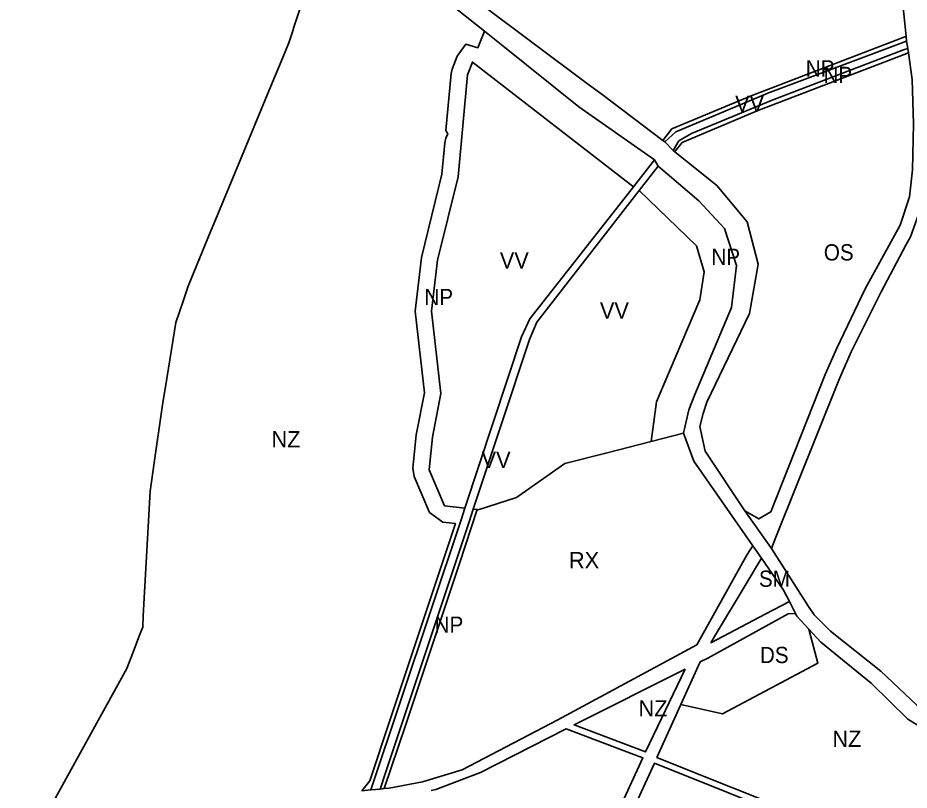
# Model space of a CAD drawing. Extents: x -650451 to -642268, y -1075216 to -1066610.
# Drawn here: x -648857 to -648035, y -1073654 to -1072942 of the extents above; entities that cross this region are included whole.
import ezdxf

# ---------------------------------------------------------------- set-up
doc = ezdxf.new("R2010")
doc.units = 0
doc.header["$LTSCALE"] = 6
doc.layers.add('1', color=7, linetype='Continuous', lineweight=35)
doc.layers.add('2', color=7, linetype='Continuous')
doc.layers.add('3', color=7, linetype='Continuous')

msp = doc.modelspace()

# ---------------------------------------------------------------- linework, layer by layer
at = {"layer": '1'}
for p, q in [((-648037.17, -1072963.24), (-648037.595, -1072959.123)), ((-648261.902, -1073054.939), (-648260.27, -1073056.17)), ((-648252.64, -1073064.13), (-648260.27, -1073056.17)), ((-648252.64, -1073064.13), (-648251.027, -1073065.418)), ((-648289.148, -1073097.66), (-648269.78, -1073072.93)), ((-648266.38, -1073078.59), (-648283.884, -1073101.15)), ((-648266.38, -1073078.59), (-648269.78, -1073072.93)), ((-648272.642, -1073332.558), (-648243.08, -1073325.04)), ((-648433.206, -1073395.51), (-648436.857, -1073395.099)), ((-648179.07, -1073428.81), (-648171.18, -1073440.16)), ((-648139.56, -1073491.4), (-648145.31, -1073480.31)), ((-648539.599, -1073654.802), (-648531.31, -1073654.08))]:
    msp.add_line(p, q, dxfattribs=at)
for points in [[(-648037.595, -1072959.123), (-648046.57, -1072872.11), (-648048.01, -1072843.84), (-648044.41, -1072822.34), (-648044.27, -1072813.95), (-648016.4, -1072684.05), (-647979.97, -1072514.24), (-647970.27, -1072456.73), (-647963.82, -1072415.24), (-647962.65, -1072407.69), (-647960.65, -1072391.83), (-647949.31, -1072302.09), (-647948.62, -1072296.66), (-647946.88, -1072257.82)], [(-648426.547, -1072954.108), (-648490, -1072903.24), (-648525.61, -1072874.69), (-648542.73, -1072860.97), (-648554.05, -1072855.89), (-648565.42, -1072858.46), (-648575.61, -1072869.76)], [(-648595.82, -1072931.13), (-648602.18, -1072950.48), (-648603.22, -1072953.65), (-648606.88, -1072964.78), (-648612.5, -1072978.53), (-648626.69, -1073012.3), (-648646.28, -1073059.73), (-648677.63, -1073135.65), (-648678.67, -1073138.16), (-648699.77, -1073189.28), (-648704.4, -1073203.19), (-648710.96, -1073222.92), (-648720.77, -1073282.24), (-648722.62, -1073292.94), (-648723.75, -1073300.85), (-648730.82, -1073350.09), (-648734.9, -1073378.47), (-648736.96, -1073416.91), (-648741.07, -1073493.47), (-648741.63, -1073503.8), (-648744.48, -1073511.35), (-648749.44, -1073524.51), (-648756.32, -1073542.14), (-648856.8, -1073724.29)], [(-648429.37, -1072929.47), (-648332.62, -1073001.62), (-648318, -1073012.64), (-648261.902, -1073054.939)], [(-648426.547, -1072954.108), (-648432.527, -1072969.463), (-648443.591, -1072965.983), (-648451.657, -1072977.25), (-648456.2, -1072989.149), (-648457.123, -1072993.118), (-648461.979, -1073045.585), (-648460.355, -1073048.753), (-648461.973, -1073052.688), (-648463.036, -1073057.011), (-648465.708, -1073085.876), (-648484.661, -1073162.812), (-648490.539, -1073212.35), (-648481.853, -1073287.675), (-648489.355, -1073326.567), (-648492.485, -1073357.358), (-648491.34, -1073364.805), (-648477.028, -1073398.055), (-648464.929, -1073407.031), (-648453.228, -1073408.349), (-648463.838, -1073440.559), (-648513.627, -1073589.927), (-648532.252, -1073645.567), (-648539.599, -1073654.802)], [(-648269.78, -1073072.93), (-648339.58, -1073023.82), (-648411.09, -1072966.5), (-648426.547, -1072954.108)], [(-648261.902, -1073054.939), (-648253.635, -1073044.348), (-648180.651, -1073013.629), (-648038.877, -1072959.418), (-648037.595, -1072959.123)], [(-648260.27, -1073056.17), (-648250.04, -1073047.08), (-648178.89, -1073017.03), (-648165.13, -1073011.22), (-648037.17, -1072963.24)], [(-648035.592, -1072974.222), (-648036.2, -1072969.98), (-648037.17, -1072963.24)], [(-648036.2, -1072969.98), (-648040.06, -1072971.47), (-648161.07, -1073017.9), (-648235.47, -1073048.4), (-648247.16, -1073055.34), (-648252.64, -1073064.13)], [(-648022.279, -1072971.102), (-648019.38, -1072999.62), (-648018.59, -1073040.65), (-648019.04, -1073082.7), (-648023.38, -1073115.63), (-648033.71, -1073143.76), (-648037.85, -1073151.56), (-648060.75, -1073194.72), (-648088.41, -1073249.9), (-648099.68, -1073275.95), (-648157.74, -1073420.89), (-648161.7, -1073431.46)], [(-648251.027, -1073065.418), (-648250.491, -1073064.698), (-648244.214, -1073056.657), (-648175.061, -1073027.551), (-648035.592, -1072974.222)], [(-648186.47, -1073396.47), (-648173.38, -1073404.03), (-648162.55, -1073397.4), (-648112.36, -1073270.87), (-648101.67, -1073246.63), (-648075.34, -1073191.93), (-648043.29, -1073132.97), (-648034.43, -1073107.07), (-648031.8, -1073082.07), (-648030.86, -1073039.71), (-648032.09, -1072998.65), (-648035.592, -1072974.222)], [(-648289.148, -1073097.66), (-648437.643, -1072982.601), (-648442.187, -1072994.5), (-648450.875, -1073088.375), (-648469.875, -1073165.5), (-648475.437, -1073212.375), (-648466.687, -1073288.25), (-648474.5, -1073328.75), (-648477.562, -1073358.875), (-648463.25, -1073392.125), (-648444.523, -1073394.235)], [(-648251.027, -1073065.418), (-648212.22, -1073096.39), (-648184.37, -1073129.89), (-648174.03, -1073168.94), (-648182.12, -1073214.56), (-648221.39, -1073296.24), (-648224.86, -1073306.66), (-648227.75, -1073318.75), (-648223.03, -1073341.59), (-648186.47, -1073396.47)], [(-648243.08, -1073325.04), (-648237.98, -1073303.4), (-648232.64, -1073289.31), (-648198.7, -1073209.08), (-648194.2, -1073170.13), (-648205.04, -1073136.07), (-648228.91, -1073110.54), (-648266.38, -1073078.59)], [(-648289.148, -1073097.66), (-648384.6, -1073219.54), (-648392.43, -1073235.98), (-648444.523, -1073394.235)], [(-648283.884, -1073101.15), (-648378.17, -1073222.67), (-648385.09, -1073238.58), (-648436.857, -1073395.099)], [(-648283.884, -1073101.15), (-648231, -1073152), (-648224, -1073176), (-648228, -1073202), (-648261, -1073280), (-648268, -1073296), (-648272.642, -1073332.558)], [(-648179.07, -1073428.81), (-648233.36, -1073350.68), (-648243.08, -1073325.04)], [(-648433.206, -1073395.51), (-648432.187, -1073395.625), (-648397.062, -1073384.375), (-648352.312, -1073353), (-648314.687, -1073343.25), (-648272.642, -1073332.558)], [(-648531.31, -1073654.08), (-648448.05, -1073404.95), (-648444.523, -1073394.235)], [(-648436.857, -1073395.099), (-648440.74, -1073406.84), (-648517.47, -1073637.26), (-648522.79, -1073653.23)], [(-648518.867, -1073652.836), (-648499.399, -1073594.679), (-648449.599, -1073445.278), (-648433.206, -1073395.51)], [(-648186.47, -1073396.47), (-648179.03, -1073406.98), (-648163.93, -1073428.3), (-648161.7, -1073431.46)], [(-648179.07, -1073428.81), (-648182.81, -1073434.38), (-648185.34, -1073438.91), (-648230.81, -1073520.18), (-648358.69, -1073589.35), (-648447.06, -1073635.39), (-648483.58, -1073646.7), (-648514.23, -1073652.37), (-648518.867, -1073652.836)], [(-648161.7, -1073431.46), (-648127.64, -1073484.76), (-648122.58, -1073492.69), (-648107.53, -1073507.68), (-648060.92, -1073544.52), (-648027.7, -1073575.75), (-648012.55, -1073588.03), (-647987.9, -1073597.16), (-647967.15, -1073602.95), (-647896.59, -1073598.78)], [(-648171.18, -1073440.16), (-648186.19, -1073465.35), (-648214.31, -1073512.51), (-648217.71, -1073518.22), (-648211.86, -1073515.16), (-648167.68, -1073492.02), (-648145.31, -1073480.31)], [(-648145.31, -1073480.31), (-648150.85, -1073469.67), (-648171.18, -1073440.16)], [(-648139.56, -1073491.4), (-648146.4, -1073491.55), (-648220.42, -1073532.43), (-648227.63, -1073535.89), (-648245.341, -1073575.152)], [(-648127.31, -1073505.75), (-648138.41, -1073493.62), (-648139.56, -1073491.4)], [(-648245.341, -1073575.152), (-648207, -1073584), (-648119, -1073537), (-648127.31, -1073505.75)], [(-648127.31, -1073505.75), (-648116.21, -1073517.88), (-648069.83, -1073555.73), (-648036.13, -1073588.94), (-648009.51, -1073605.08), (-647995.52, -1073610.74)], [(-647995.52, -1073610.74), (-648019.06, -1073678.66), (-648028.46, -1073675.12), (-648050.36, -1073676.05), (-648052.79, -1073678.24), (-648075.28, -1073698.47), (-648105.45, -1073687.74), (-648134.54, -1073677.38), (-648260.65, -1073626.84), (-648267.43, -1073624.12), (-648245.341, -1073575.152)], [(-648451.05, -1073925.87), (-648431.83, -1073894.14), (-648420.84, -1073878.8), (-648365.76, -1073809.23), (-648357.64, -1073795.36), (-648347.94, -1073770.87), (-648313.62, -1073696.79), (-648280.37, -1073624.46), (-648288.67, -1073621.32), (-648351.02, -1073597.76), (-648430.17, -1073638.14), (-648471.47, -1073653.64), (-648475.51, -1073654.52)], [(-648107.38, -1073692.13), (-648136.3, -1073683), (-648269.77, -1073629.31), (-648271.26, -1073632.62), (-648302.52, -1073701.11), (-648331.05, -1073764.33), (-648331.74, -1073765.85)], [(-648531.31, -1073654.08), (-648522.79, -1073653.23), (-648518.867, -1073652.836)]]:
    msp.add_lwpolyline(points, dxfattribs=at)
msp.add_lwpolyline([(-648241.57, -1073542.55), (-648277.88, -1073619.04), (-648343.79, -1073594.11)], close=True, dxfattribs=at)

# ---------------------------------------------------------------- texts
at = {"layer": '2'}
for s, p in [('VV', (-648195.418, -1073028.459)), ('NZ', (-648622.885, -1073338.002)), ('VV', (-648429.145, -1073357.05)), ('NZ', (-648284.475, -1073586.267)), ('NZ', (-648105.665, -1073614.344))]:
    msp.add_text(s, height=15, dxfattribs=at).set_placement(p)
at = {"layer": '2', "width": 0.95}
msp.add_text('SM', height=15, dxfattribs=at).set_placement((-648173.41, -1073466.71))
at = {"layer": '3', "width": 0.95}
for s, p in [('NP', (-648130.191, -1072995.953)), ('NP', (-648113.881, -1073001.976)), ('OS', (-648113.564, -1073165.645)), ('NP', (-648217.256, -1073169.757)), ('NP', (-648481.925, -1073206.825)), ('NP', (-648472.495, -1073509.096)), ('DS', (-648172.502, -1073537.072))]:
    msp.add_text(s, height=15, dxfattribs=at).set_placement(p)
at = {"layer": '3'}
for s, p in [('VV', (-648412.337, -1073173.061)), ('VV', (-648320.036, -1073219.396)), ('RX', (-648348.58, -1073449.59))]:
    msp.add_text(s, height=15, dxfattribs=at).set_placement(p)

doc.saveas('drawing.dxf')
